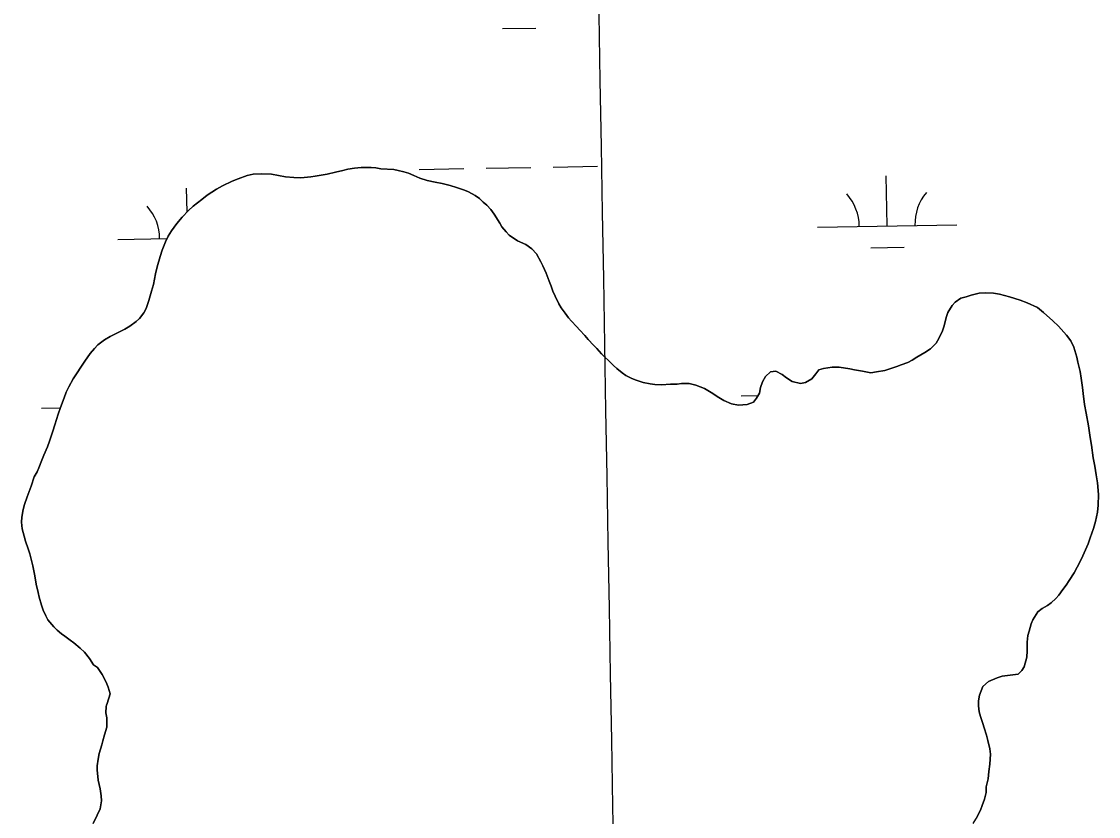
# Model space of a CAD drawing. Extents: x 3903937 to 3942190, y 260677 to 286651.
# Drawn here: x 3918280 to 3919052, y 273815 to 274386 of the extents above; entities that cross this region are included whole.
import ezdxf

# ---------------------------------------------------------------- set-up
doc = ezdxf.new("R2010")
doc.units = 0
for name, color, linetype in [('V-GRID-MAJR', 7, 'Continuous'), ('V-TOPO-SHOR', 7, 'Continuous'), ('V-WETL-SWMP', 7, 'Continuous')]:
    doc.layers.add(name, color=color, linetype=linetype)

msp = doc.modelspace()

# ---------------------------------------------------------------- linework, layer by layer
at = {"layer": 'V-GRID-MAJR'}
msp.add_spline([(3918836.55, 266203.34), (3918730.83, 272260.19), (3918625.05, 278320.13), (3918519.27, 284380.05), (3918519.22, 284383.15)], degree=3, dxfattribs=at)
at = {"layer": 'V-TOPO-SHOR'}
for points in [[(3918287.73, 273994.96), (3918286.74, 273998.9), (3918285.46, 274003.69), (3918284.39, 274007.27), (3918282.46, 274012.72), (3918281.4, 274016.3), (3918280.11, 274021.45), (3918279.62, 274026.32), (3918279.77, 274029.82), (3918280.78, 274035.4), (3918281.71, 274039.05), (3918283.66, 274044.49), (3918286.45, 274052.14), (3918288.68, 274058.93), (3918290.76, 274062.51), (3918291.98, 274065.37), (3918294.07, 274070.8), (3918295.57, 274074.52), (3918298.23, 274080.46), (3918299.6, 274084.47), (3918302.04, 274091.54), (3918303.55, 274096.27), (3918305.99, 274103.78), (3918307.65, 274108.64), (3918310.09, 274115.65), (3918311.74, 274119.73), (3918313.54, 274123.52), (3918316.69, 274129.09), (3918318.99, 274132.81), (3918322.65, 274138.17), (3918325.08, 274141.89), (3918328.74, 274147.39), (3918331.89, 274151.04), (3918334.26, 274153.68), (3918339.13, 274157.26), (3918343.21, 274159.47), (3918349.37, 274162.61), (3918353.6, 274164.75), (3918357.39, 274166.89), (3918361.76, 274170.25), (3918364.2, 274172.46), (3918367.28, 274176.46), (3918368.93, 274179.68), (3918370.87, 274185.4), (3918372.81, 274192.05), (3918374.18, 274196.99), (3918375.76, 274204.43), (3918376.85, 274209.51), (3918379, 274217.02), (3918380.44, 274221.53), (3918382.88, 274227.54), (3918384.82, 274231.47), (3918387.19, 274235.4), (3918389.05, 274238.05), (3918391.06, 274240.69), (3918394.85, 274245.19), (3918399.3, 274249.98), (3918402.74, 274253.12), (3918408.83, 274257.84), (3918412.84, 274260.98), (3918419.43, 274265.34), (3918423.87, 274267.76), (3918430.67, 274271.05), (3918434.97, 274272.76), (3918441.48, 274275.04), (3918445.78, 274276.03), (3918452.08, 274276.38), (3918459.02, 274276.02), (3918468.96, 274274.14), (3918474.97, 274273.7), (3918479.91, 274273.34), (3918487.14, 274274.11), (3918490.14, 274274.68), (3918494.58, 274275.25), (3918498.88, 274275.96), (3918504.75, 274277.38), (3918509.97, 274278.73), (3918513.69, 274279.52), (3918518.42, 274280.37), (3918523.14, 274280.93), (3918527.22, 274280.93), (3918530.29, 274280.78), (3918533.87, 274280.56), (3918537.31, 274279.98), (3918546.68, 274279.46)], [(3918546.68, 274279.46), (3918549.83, 274278.6), (3918553.83, 274277.73), (3918557.27, 274276.73), (3918560.98, 274275.15), (3918565.42, 274273.28), (3918570.57, 274271.56), (3918576.29, 274270.26), (3918581.3, 274269.25), (3918587.16, 274267.81), (3918591.6, 274266.52), (3918594.46, 274265.51), (3918597.46, 274264.65), (3918600.18, 274263.36), (3918605.04, 274260.63), (3918608.04, 274258.48), (3918610.76, 274256.04), (3918613.33, 274253.75), (3918616.19, 274250.6), (3918618.76, 274247.3), (3918622.76, 274240.86), (3918624.19, 274238.14), (3918627.19, 274234.55), (3918629.47, 274232.26), (3918635.48, 274228.24), (3918641.34, 274225.66), (3918645.63, 274222.51), (3918648.92, 274218.78), (3918652.06, 274213.19), (3918653.63, 274210.19), (3918655.91, 274205.03), (3918658.19, 274199.16), (3918659.48, 274195.58), (3918660.76, 274192), (3918662.33, 274188.42), (3918665.04, 274183.12), (3918666.61, 274180.11), (3918669.46, 274176.24), (3918672.04, 274172.95), (3918674.18, 274170.66), (3918677.61, 274166.79), (3918680.04, 274164.21), (3918683.75, 274160.2), (3918686.18, 274157.33), (3918689.9, 274153.46), (3918692.33, 274151.03), (3918695.61, 274147.16), (3918698.04, 274144.72), (3918700.62, 274142.28), (3918704.19, 274138.84), (3918706.62, 274136.55), (3918710.48, 274133.54), (3918713.19, 274131.67), (3918717.34, 274129.52), (3918720.49, 274128.23), (3918725.5, 274126.65), (3918730.5, 274125.49), (3918733.79, 274125.2), (3918738.66, 274124.77), (3918745.24, 274125.33), (3918749.82, 274125.47), (3918753.12, 274125.75), (3918758.41, 274125.88), (3918763.28, 274124.59), (3918769.57, 274122.29), (3918775.57, 274118.71), (3918778.58, 274116.41), (3918783.44, 274113.54), (3918788.87, 274111.24), (3918794.02, 274110.38), (3918800.04, 274110.8), (3918804.76, 274112.37), (3918806.77, 274115.23), (3918808.92, 274118.8), (3918809.64, 274123.09), (3918811.08, 274127.1), (3918813.23, 274130.82), (3918816.96, 274134.25), (3918820.68, 274134.81), (3918825.25, 274132.37), (3918828.26, 274129.93), (3918832.4, 274127.21), (3918838.27, 274125.77), (3918841.85, 274126.63), (3918846.57, 274129.19), (3918849.44, 274132.77), (3918851.45, 274135.63), (3918854.89, 274136.62), (3918857.89, 274137.19), (3918861.18, 274137.62), (3918866.05, 274137.61), (3918873.78, 274136.31), (3918877.07, 274135.59), (3918882.79, 274134.72), (3918888.94, 274133.57), (3918892.95, 274134.14), (3918898.82, 274135.27), (3918902.54, 274136.41), (3918907.55, 274137.98), (3918910.7, 274139.12), (3918915.43, 274140.98)], [(3918915.43, 274140.98), (3918918.44, 274142.69), (3918921.73, 274144.69), (3918927.6, 274148.11), (3918931.61, 274150.83), (3918935.77, 274154.83), (3918937.49, 274158.12), (3918940.22, 274163.69), (3918941.37, 274167.27), (3918942.95, 274173.28), (3918944.1, 274176.85), (3918947.12, 274181.72), (3918949.41, 274184.15), (3918953.42, 274187), (3918957.14, 274188), (3918960.72, 274189.14), (3918966.59, 274190.56), (3918970.74, 274190.99), (3918976.9, 274190.69), (3918981.19, 274189.83), (3918988.34, 274188.1), (3918995.92, 274185.65), (3919000.93, 274183.79), (3919008.36, 274180.34), (3919012.8, 274176.9), (3919019.37, 274170.88), (3919023.52, 274166.87), (3919029.09, 274160.56), (3919032.38, 274156.41), (3919034.51, 274151.97), (3919036.65, 274144.81), (3919037.36, 274141.09), (3919038.92, 274134.36), (3919039.78, 274129.78), (3919040.77, 274123.05), (3919041.05, 274118.61), (3919042.19, 274110.88), (3919043.18, 274104.59), (3919044.88, 274095.57), (3919046.16, 274086.98), (3919047.15, 274081.68), (3919048.43, 274072.52), (3919049.42, 274066.51), (3919050.41, 274060.21), (3919051.41, 274054.48), (3919052.11, 274046.18), (3919051.81, 274038.6), (3919051.38, 274033.45), (3919049.93, 274026.72), (3919048.5, 274021.86), (3919046.2, 274014.99), (3919044.62, 274010.7), (3919041.75, 274004.26), (3919039.88, 274000.12), (3919036.86, 273993.97), (3919034.71, 273990.11), (3919031.13, 273984.53), (3919028.83, 273981.24), (3919026.54, 273978.1), (3919023.67, 273973.95), (3919021.52, 273971.66), (3919018.08, 273968.38), (3919015.65, 273966.52), (3919011.78, 273964.38), (3919008.63, 273961.95), (3919005.04, 273956.37), (3919003.89, 273953.37), (3919002.45, 273948.22), (3919001.45, 273945.07), (3919001.01, 273940.35), (3919000.86, 273937.2), (3919001, 273934.05), (3919000.71, 273929.47), (3918998.84, 273922.61), (3918997.26, 273919.89), (3918994.54, 273917.32), (3918988.81, 273916.61), (3918982.94, 273915.91), (3918979.36, 273914.62), (3918973.2, 273911.91), (3918969.19, 273908.48), (3918966.75, 273902.33), (3918966.03, 273898.04), (3918966.03, 273894.6), (3918966.45, 273890.17), (3918967.45, 273886.87), (3918969.16, 273881.86), (3918970.15, 273878.71), (3918971.72, 273873.41), (3918972.72, 273869.69), (3918974.14, 273863.68), (3918974.71, 273859.81), (3918974.27, 273852.8), (3918973.54, 273847.51), (3918972.96, 273842.07), (3918971.67, 273836.35), (3918971.66, 273832.49), (3918970.37, 273827.62), (3918968.79, 273823.04), (3918967.49, 273819.61), (3918965.05, 273815.18)], [(3918330.91, 273810.06), (3918333.78, 273816.07), (3918335.93, 273820.58), (3918336.94, 273826.3), (3918336.8, 273829.95), (3918336.02, 273834.96), (3918334.67, 273841.33), (3918333.82, 273848.56), (3918333.9, 273851.56), (3918334.48, 273856.36), (3918335.34, 273860.43), (3918337.14, 273866.59), (3918338, 273869.52), (3918339.08, 273873.74), (3918340.74, 273879.32), (3918340.89, 273885.9), (3918340.18, 273889.55), (3918340.4, 273894.17), (3918340.62, 273895.1), (3918340.98, 273896.28), (3918343.2, 273903.14), (3918341.64, 273908.01), (3918340.28, 273911.52), (3918337.5, 273916.96), (3918334.21, 273922.12), (3918331.14, 273924.06), (3918328.36, 273928.57), (3918324.71, 273933.08), (3918321.78, 273935.88), (3918317.14, 273939.82), (3918314.56, 273941.76), (3918310.77, 273944.48), (3918308.35, 273946.27), (3918305.27, 273948.78), (3918302.7, 273951.22), (3918298.41, 273956.31), (3918296.98, 273959.03), (3918295.13, 273963.18), (3918293.99, 273966.83), (3918292.35, 273972.56), (3918291.43, 273975.78), (3918290.22, 273981.93), (3918289.72, 273984.94), (3918289.01, 273988.95), (3918287.73, 273994.96)], [(3918965.05, 273815.18), (3918962.04, 273810.17)]]:
    msp.add_lwpolyline(points, dxfattribs=at)
at = {"layer": 'V-WETL-SWMP'}
for p, q in [((3918624.54, 274380.5), (3918648.54, 274380.92)), ((3918564.9, 274279.43), (3918596.9, 274279.99)), ((3918612.89, 274280.27), (3918644.89, 274280.84)), ((3918660.89, 274281.12), (3918692.88, 274281.68)), ((3918900.51, 274238.9), (3918899.88, 274274.89)), ((3918398.35, 274248.96), (3918398.05, 274266.06)), ((3918850.52, 274238.02), (3918950.5, 274239.78)), ((3918348.69, 274229.19), (3918384, 274229.81)), ((3918888.78, 274223.26), (3918912.78, 274223.68)), ((3918795.8, 274116.97), (3918807.94, 274117.18)), ((3918293.97, 274108.13), (3918307.56, 274108.37))]:
    msp.add_line(p, q, dxfattribs=at)
for points in [[(3918546.68, 274279.46), (3918537.31, 274279.98), (3918533.87, 274280.56), (3918530.3, 274280.78), (3918527.22, 274280.93), (3918523.14, 274280.93), (3918518.42, 274280.37), (3918513.69, 274279.52), (3918509.97, 274278.73), (3918504.75, 274277.38), (3918498.88, 274275.96), (3918494.58, 274275.25), (3918490.14, 274274.68), (3918487.14, 274274.11), (3918479.91, 274273.34), (3918474.97, 274273.7), (3918468.96, 274274.14), (3918459.02, 274276.02), (3918452.08, 274276.38), (3918445.78, 274276.03), (3918441.48, 274275.04), (3918434.97, 274272.76), (3918430.67, 274271.05), (3918423.87, 274267.76), (3918419.43, 274265.34), (3918412.84, 274260.98), (3918408.83, 274257.84), (3918402.74, 274253.12), (3918399.3, 274249.98), (3918394.86, 274245.19), (3918391.06, 274240.69), (3918389.05, 274238.05), (3918387.19, 274235.4), (3918384.82, 274231.47), (3918382.88, 274227.54), (3918380.44, 274221.53), (3918379, 274217.02), (3918376.84, 274209.51), (3918375.76, 274204.43), (3918374.18, 274196.99), (3918372.81, 274192.06), (3918370.87, 274185.4), (3918368.93, 274179.68), (3918367.28, 274176.46), (3918364.2, 274172.46), (3918361.76, 274170.25), (3918357.39, 274166.89), (3918353.6, 274164.75), (3918349.37, 274162.61), (3918343.21, 274159.47), (3918339.13, 274157.26), (3918334.26, 274153.68), (3918331.89, 274151.04), (3918328.74, 274147.4), (3918325.08, 274141.89), (3918322.64, 274138.17), (3918318.99, 274132.81), (3918316.69, 274129.09), (3918313.54, 274123.52), (3918311.74, 274119.73), (3918310.09, 274115.65), (3918307.65, 274108.64), (3918305.99, 274103.78), (3918303.55, 274096.27), (3918302.04, 274091.55), (3918299.6, 274084.47), (3918298.23, 274080.46), (3918295.58, 274074.52), (3918294.07, 274070.8), (3918291.98, 274065.37), (3918290.76, 274062.51), (3918288.68, 274058.93), (3918286.46, 274052.14), (3918283.65, 274044.49), (3918281.71, 274039.05), (3918280.78, 274035.4), (3918279.77, 274029.82), (3918279.62, 274026.32), (3918280.11, 274021.45), (3918281.4, 274016.29), (3918282.46, 274012.72), (3918284.39, 274007.27), (3918285.46, 274003.7), (3918286.74, 273998.9), (3918287.73, 273994.96), (3918289.01, 273988.95), (3918289.72, 273984.94), (3918290.22, 273981.93), (3918291.43, 273975.78), (3918292.35, 273972.56), (3918293.99, 273966.83), (3918295.13, 273963.18), (3918296.98, 273959.03), (3918298.41, 273956.3), (3918302.7, 273951.22), (3918305.27, 273948.78), (3918308.35, 273946.27), (3918310.77, 273944.48), (3918314.56, 273941.76), (3918317.14, 273939.82), (3918321.78, 273935.88)], [(3918915.43, 274140.97), (3918910.7, 274139.12), (3918907.55, 274137.98), (3918902.54, 274136.41), (3918898.82, 274135.27), (3918892.95, 274134.14), (3918888.94, 274133.57), (3918882.79, 274134.72), (3918877.07, 274135.59), (3918873.77, 274136.31), (3918866.05, 274137.61), (3918861.18, 274137.62), (3918857.89, 274137.19), (3918854.89, 274136.62), (3918851.45, 274135.63), (3918849.44, 274132.77), (3918846.57, 274129.19), (3918841.85, 274126.62), (3918838.27, 274125.77), (3918832.4, 274127.21), (3918828.26, 274129.94), (3918825.25, 274132.37), (3918820.68, 274134.81), (3918816.96, 274134.25), (3918813.23, 274130.82), (3918811.08, 274127.1), (3918809.64, 274123.09), (3918808.92, 274118.8), (3918806.77, 274115.23), (3918804.76, 274112.37), (3918800.04, 274110.8), (3918794.02, 274110.38), (3918788.87, 274111.24), (3918783.44, 274113.54), (3918778.58, 274116.41), (3918775.57, 274118.71), (3918769.57, 274122.29), (3918763.27, 274124.59), (3918758.41, 274125.89), (3918753.12, 274125.75), (3918749.82, 274125.47), (3918745.24, 274125.33), (3918738.66, 274124.77), (3918733.79, 274125.21), (3918730.5, 274125.5), (3918725.5, 274126.65), (3918720.49, 274128.23), (3918717.34, 274129.52), (3918713.2, 274131.67), (3918710.48, 274133.54), (3918706.62, 274136.55), (3918704.19, 274138.84), (3918700.62, 274142.28), (3918698.04, 274144.72), (3918695.61, 274147.16), (3918692.33, 274151.03), (3918689.9, 274153.46), (3918686.18, 274157.33), (3918683.75, 274160.2), (3918680.04, 274164.21), (3918677.61, 274166.79), (3918674.18, 274170.66), (3918672.04, 274172.95), (3918669.47, 274176.24), (3918666.61, 274180.11), (3918665.04, 274183.12), (3918662.33, 274188.42), (3918660.76, 274192), (3918659.48, 274195.58), (3918658.19, 274199.16), (3918655.91, 274205.03), (3918653.63, 274210.19), (3918652.06, 274213.19), (3918648.92, 274218.78), (3918645.63, 274222.51), (3918641.34, 274225.66), (3918635.48, 274228.24), (3918629.47, 274232.26), (3918627.19, 274234.55), (3918624.19, 274238.14), (3918622.76, 274240.86), (3918618.76, 274247.3), (3918616.19, 274250.6), (3918613.33, 274253.75), (3918610.76, 274256.04), (3918608.04, 274258.48), (3918605.04, 274260.63), (3918600.18, 274263.36), (3918597.46, 274264.65), (3918594.46, 274265.51), (3918591.6, 274266.52), (3918587.16, 274267.81), (3918581.3, 274269.25), (3918576.29, 274270.26), (3918570.57, 274271.56), (3918565.42, 274273.28), (3918560.98, 274275.15), (3918557.27, 274276.73), (3918553.83, 274277.73), (3918549.83, 274278.6), (3918546.68, 274279.46)], [(3918965.05, 273815.18), (3918967.49, 273819.61), (3918968.79, 273823.04), (3918970.37, 273827.62), (3918971.66, 273832.48), (3918971.67, 273836.35), (3918972.96, 273842.07), (3918973.54, 273847.51), (3918974.27, 273852.8), (3918974.71, 273859.82), (3918974.14, 273863.68), (3918972.72, 273869.69), (3918971.72, 273873.41), (3918970.15, 273878.71), (3918969.16, 273881.86), (3918967.45, 273886.87), (3918966.45, 273890.17), (3918966.02, 273894.6), (3918966.03, 273898.04), (3918966.75, 273902.33), (3918969.19, 273908.48), (3918973.21, 273911.91), (3918979.36, 273914.62), (3918982.94, 273915.9), (3918988.81, 273916.61), (3918994.54, 273917.32), (3918997.26, 273919.89), (3918998.84, 273922.61), (3919000.71, 273929.47), (3919001, 273934.05), (3919000.86, 273937.2), (3919001.01, 273940.35), (3919001.45, 273945.07), (3919002.45, 273948.22), (3919003.89, 273953.37), (3919005.04, 273956.37), (3919008.63, 273961.95), (3919011.78, 273964.38), (3919015.65, 273966.52), (3919018.08, 273968.38), (3919021.52, 273971.66), (3919023.67, 273973.95), (3919026.54, 273978.1), (3919028.83, 273981.24), (3919031.13, 273984.53), (3919034.71, 273990.11), (3919036.87, 273993.97), (3919039.88, 274000.12), (3919041.75, 274004.26), (3919044.62, 274010.7), (3919046.2, 274014.99), (3919048.5, 274021.86), (3919049.94, 274026.72), (3919051.38, 274033.45), (3919051.81, 274038.6), (3919052.11, 274046.18), (3919051.41, 274054.48), (3919050.41, 274060.21), (3919049.42, 274066.51), (3919048.43, 274072.52), (3919047.15, 274081.68), (3919046.16, 274086.98), (3919044.88, 274095.57), (3919043.18, 274104.59), (3919042.18, 274110.88), (3919041.05, 274118.61), (3919040.77, 274123.05), (3919039.78, 274129.78), (3919038.93, 274134.36), (3919037.36, 274141.09), (3919036.65, 274144.81), (3919034.51, 274151.97), (3919032.37, 274156.41), (3919029.09, 274160.56), (3919023.52, 274166.87), (3919019.37, 274170.88), (3919012.8, 274176.9), (3919008.37, 274180.34), (3919000.93, 274183.79), (3918995.92, 274185.65), (3918988.34, 274188.1), (3918981.19, 274189.83), (3918976.89, 274190.69), (3918970.74, 274190.99), (3918966.59, 274190.56), (3918960.72, 274189.14), (3918957.14, 274188), (3918953.42, 274187), (3918949.41, 274184.15), (3918947.11, 274181.72), (3918944.1, 274176.85), (3918942.95, 274173.28), (3918941.37, 274167.27), (3918940.22, 274163.69), (3918937.49, 274158.12), (3918935.77, 274154.83), (3918931.61, 274150.83), (3918927.6, 274148.11), (3918921.73, 274144.69), (3918918.44, 274142.69), (3918915.43, 274140.97)], [(3918321.78, 273935.88), (3918324.71, 273933.08), (3918328.36, 273928.57), (3918331.14, 273924.06), (3918334.21, 273922.12), (3918337.5, 273916.96), (3918340.28, 273911.52), (3918341.64, 273908.01), (3918343.2, 273903.14), (3918340.98, 273896.28), (3918340.62, 273895.1), (3918340.4, 273894.17), (3918340.18, 273889.55), (3918340.89, 273885.9), (3918340.74, 273879.32), (3918339.08, 273873.74), (3918338, 273869.52), (3918337.14, 273866.59), (3918335.34, 273860.43), (3918334.48, 273856.36), (3918333.9, 273851.56), (3918333.82, 273848.56), (3918334.67, 273841.33), (3918336.02, 273834.96), (3918336.8, 273829.95), (3918336.94, 273826.3), (3918335.93, 273820.58), (3918333.78, 273816.07), (3918330.91, 273810.06)]]:
    msp.add_lwpolyline(points, dxfattribs=at)
for centre, start, end in [((3918845.27, 274238.4), 0.23658, 41.78024), ((3918955.74, 274240.35), 140.23658, 181.78024), ((3918343.44, 274229.57), 0.23658, 41.78024)]:
    msp.add_arc(centre, 35.25, start, end, dxfattribs=at)

doc.saveas('drawing.dxf')
